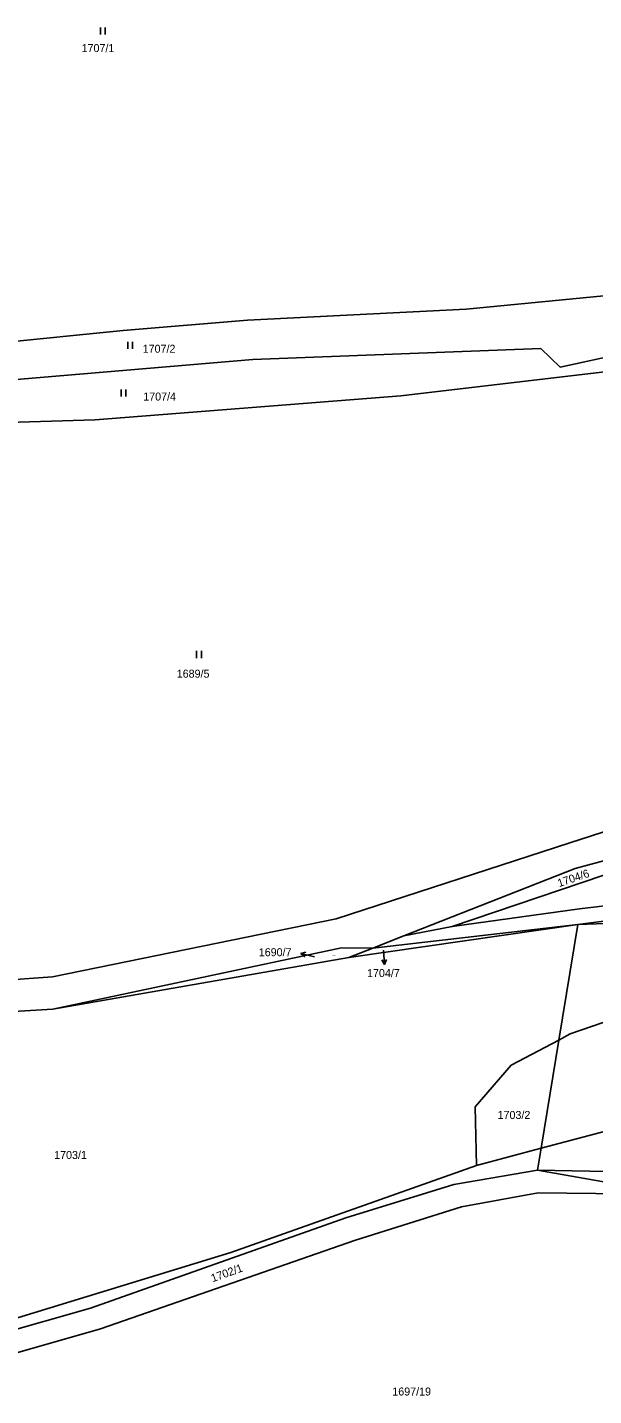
# Model space of a CAD drawing. Extents: x -609861 to -605046, y -1120287 to -1116307.
# Drawn here: x -608353.7 to -608233.5, y -1119824.5 to -1119533.8 of the extents above; entities that cross this region are included whole.
import ezdxf

# ---------------------------------------------------------------- set-up
doc = ezdxf.new("R2010")
doc.units = 0
for name, color, linetype in [('Vrstva 1', 7, 'Continuous'), ('Vrstva 2', 7, 'Continuous'), ('Vrstva 3', 7, 'Continuous'), ('Vrstva 7', 7, 'Continuous')]:
    doc.layers.add(name, color=color, linetype=linetype)

msp = doc.modelspace()

# ---------------------------------------------------------------- linework, layer by layer
at = {"layer": 'Vrstva 1'}
for p, q in [((-608163.56, -1119589.26), (-608240.62, -1119605.95)), ((-608260.58, -1119593.63), (-608223.23, -1119590.06)), ((-608306.94, -1119596.02), (-608260.58, -1119593.63)), ((-608395.59, -1119604.36), (-608333.35, -1119598.2)), ((-608333.35, -1119598.2), (-608306.94, -1119596.02)), ((-608244.7, -1119601.98), (-608305.87, -1119604.36)), ((-608274.44, -1119612.09), (-608202.25, -1119603.55)), ((-608240.62, -1119605.95), (-608244.7, -1119601.98)), ((-608305.87, -1119604.36), (-608362.11, -1119609.13)), ((-608339.31, -1119617.17), (-608274.44, -1119612.09)), ((-608380.78, -1119618.5), (-608339.31, -1119617.17)), ((-608202.09, -1119695.32), (-608238.52, -1119707.02)), ((-608200.58, -1119702.63), (-608237.37, -1119712.49)), ((-608263.49, -1119724.82), (-608206.87, -1119705.62)), ((-608238.52, -1119707.02), (-608288.14, -1119723.18)), ((-608237.37, -1119712.49), (-608273.8, -1119726.82)), ((-608236.45, -1119721.05), (-608175.49, -1119713.9)), ((-608236.85, -1119724.38), (-608175.7, -1119716.88)), ((-608288.14, -1119723.18), (-608348.41, -1119735.54)), ((-608263.49, -1119724.82), (-608236.45, -1119721.05)), ((-608236.85, -1119724.38), (-608169.04, -1119722.27)), ((-608285.46, -1119731.41), (-608236.85, -1119724.38)), ((-608280.38, -1119729.41), (-608236.85, -1119724.38)), ((-608273.8, -1119726.82), (-608263.49, -1119724.82)), ((-608240.88, -1119748.96), (-608236.85, -1119724.38)), ((-608273.8, -1119726.82), (-608280.38, -1119729.41)), ((-608348.28, -1119742.39), (-608287.02, -1119729.39)), ((-608285.46, -1119731.41), (-608348.28, -1119742.39)), ((-608287.02, -1119729.39), (-608280.38, -1119729.41)), ((-608280.38, -1119729.41), (-608285.46, -1119731.41)), ((-608348.41, -1119735.54), (-608406.46, -1119739.78)), ((-608348.28, -1119742.39), (-608406.24, -1119745.88)), ((-608226.93, -1119743.68), (-608238.43, -1119747.66)), ((-608240.88, -1119748.96), (-608251, -1119754.33)), ((-608244.65, -1119771.96), (-608240.88, -1119748.96)), ((-608238.43, -1119747.66), (-608240.88, -1119748.96)), ((-608251, -1119754.33), (-608258.66, -1119763.12)), ((-608201.67, -1119760.53), (-608244.65, -1119771.96)), ((-608258.66, -1119763.12), (-608258.36, -1119775.61)), ((-608244.65, -1119771.96), (-608258.36, -1119775.61)), ((-608245.41, -1119776.62), (-608244.65, -1119771.96)), ((-608258.36, -1119775.61), (-608310.49, -1119794.1)), ((-608263.18, -1119779.66), (-608245.41, -1119776.62)), ((-608245.41, -1119776.62), (-608216.29, -1119781.76)), ((-608201.83, -1119777.38), (-608245.41, -1119776.62)), ((-608286.09, -1119786.74), (-608263.18, -1119779.66)), ((-608261.55, -1119784.42), (-608245.28, -1119781.42)), ((-608245.28, -1119781.42), (-608216.29, -1119781.76)), ((-608340.33, -1119805.93), (-608286.09, -1119786.74)), ((-608284.01, -1119791.49), (-608261.55, -1119784.42)), ((-608338.21, -1119810.33), (-608284.01, -1119791.49)), ((-608310.49, -1119794.1), (-608364.37, -1119810.59)), ((-608383.26, -1119818.12), (-608340.33, -1119805.93)), ((-608381.59, -1119822.75), (-608338.21, -1119810.33))]:
    msp.add_line(p, q, dxfattribs=at)
at = {"layer": 'Vrstva 3'}
for p, q in [((-608338.19, -1119533.77), (-608338.19, -1119535.27)), ((-608337.19, -1119535.27), (-608337.19, -1119533.77)), ((-608332.41, -1119600.58), (-608332.41, -1119602.08)), ((-608331.41, -1119602.08), (-608331.41, -1119600.58)), ((-608333.8, -1119610.73), (-608333.8, -1119612.23)), ((-608332.8, -1119612.23), (-608332.8, -1119610.73)), ((-608317.77, -1119666.28), (-608317.77, -1119667.78)), ((-608316.77, -1119667.78), (-608316.77, -1119666.28))]:
    msp.add_line(p, q, dxfattribs=at)
at = {"layer": 'Vrstva 7'}
for p, q in [((-608295.648, -1119730.544), (-608292.74, -1119731.28)), ((-608277.862, -1119732.878), (-608278.13, -1119729.89))]:
    msp.add_line(p, q, dxfattribs=at)
for points in [[(-608294.802, -1119731.274), (-608295.648, -1119730.544), (-608294.556, -1119730.305)], [(-608277.453, -1119731.837), (-608277.862, -1119732.878), (-608278.449, -1119731.927)]]:
    msp.add_lwpolyline(points, dxfattribs=at)

# ---------------------------------------------------------------- texts
at = {"layer": 'Vrstva 2'}
for s, height, p in [('1707/1', 1.7, (-608342.197, -1119539.02)), ('1707/2', 1.7, (-608329.227, -1119602.91)), ('1707/4', 1.7, (-608329.107, -1119613.07)), ('1689/5', 1.7, (-608321.997, -1119671.96)), ('1690/7', 0.2, (-608289.164, -1119731.12)), ('1704/7', 0.2, (-608275.794, -1119729.51)), ('1703/2', 1.7, (-608253.877, -1119765.73)), ('1703/1', 1.7, (-608348.027, -1119774.24)), ('1697/19', 1.7, (-608276.227, -1119824.5))]:
    msp.add_text(s, height=height, dxfattribs=at).set_placement(p)
for s, rotation, p in [('1704/6', 18.90761, (-608240.808, -1119716.483)), ('1702/1', 19.82434, (-608314.361, -1119800.437))]:
    msp.add_text(s, height=1.7, rotation=rotation, dxfattribs=at).set_placement(p)
at = {"layer": 'Vrstva 7'}
for s, p in [('1690/7', (-608304.58, -1119731.15)), ('1704/7', (-608281.591, -1119735.58))]:
    msp.add_text(s, height=1.7, dxfattribs=at).set_placement(p)

doc.saveas('drawing.dxf')
